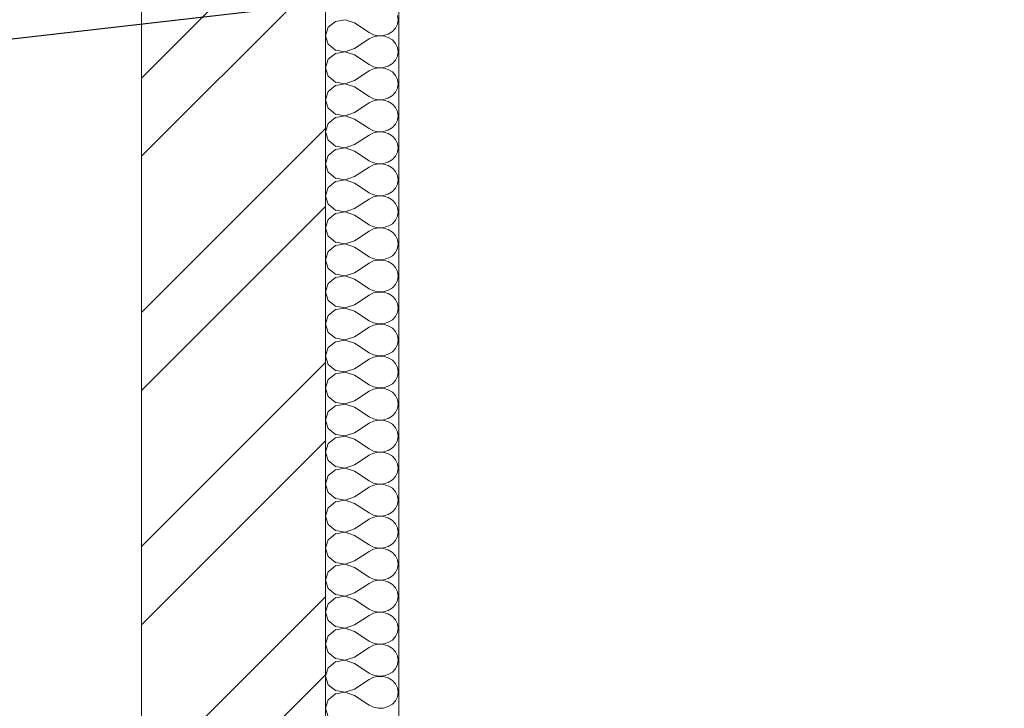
# Model space of a CAD drawing. Header units: millimetres. Extents: x -7244646 to -5701154, y 5723682 to 6071635.
# Tile 287 of 656: x -6356204 to -6354866, y 5742892 to 5743828. Entities that reach past the tile are written whole.
import ezdxf

# ---------------------------------------------------------------- set-up
doc = ezdxf.new("R2010")
doc.units = ezdxf.units.MM
doc.header["$MEASUREMENT"] = 0
doc.set_wipeout_variables(frame=1)
doc.linetypes.add('Wipeout_Contour', pattern=[1000, 0, -1000])
for name, color, linetype, lineweight in [('0_Ном._пера__1', 7, 'Continuous', 0), ('0_Ном._пера__120', 7, 'Continuous', 0), ('0_Ном._пера__141', 7, 'Continuous', 5)]:
    doc.layers.add(name, color=color, linetype=linetype, lineweight=lineweight)
doc.layers.add('Перекрытие', color=7, linetype='Continuous')
doc.dimstyles.new('СГЕНЕРИР_СТИЛЬ__11', dxfattribs={"dimtxt": 0.18, "dimasz": 152, "dimexe": 0.18, "dimexo": 0.0625, "dimgap": 0, "dimtad": 0, "dimtih": 1, "dimtoh": 1, "dimdec": 4, "dimzin": 0, "dimdsep": 46, "dimcen": 0.09, "dimadec": 0, "dimazin": 0, "dimtfac": 1, "dimtdec": 4, "dimtmove": 0, "dimatfit": 3, "dimldrblk": 'ARROWHEAD_14', "dimfxl": 1, "dimtolj": 1, "dimtzin": 0, "dimarcsym": 0})

# ---------------------------------------------------------------- blocks, each defined once
blk = doc.blocks.new('ARROWHEAD_14')
at = {"color": 0, "linetype": 'Continuous', "lineweight": 0}
blk.add_line((0, 0), (-1, 0), dxfattribs=at)
at = {"color": 0, "linetype": 'Continuous', "lineweight": 0, "flags": 128}
blk.add_lwpolyline([(-0.9093, 0.525), (0, 0), (-0.9093, -0.525)], dxfattribs=at)
blk = doc.blocks.new('*X555', base_point=(-7387333.1, 5739809.2))
at = {"layer": '0_Ном._пера__1', "color": 7, "linetype": 'Continuous', "lineweight": 0}
for p, q in [((-6355775, 5743825.4), (-6355785, 5743817.4)), ((-6355761.7, 5743827.6), (-6355775, 5743825.4)), ((-6355749.1, 5743823.3), (-6355761.7, 5743827.6)), ((-6355749.1, 5743823.3), (-6355729.3, 5743810.3)), ((-6355689.6, 5743827.7), (-6355690.6, 5743833.6)), ((-6355690.6, 5743821.8), (-6355689.6, 5743827.7)), ((-6355785, 5743817.4), (-6355788.7, 5743805.9)), ((-6355729.3, 5743810.3), (-6355723.3, 5743807.4)), ((-6355703.3, 5743808.2), (-6355697.7, 5743811.6)), ((-6355697.7, 5743811.6), (-6355693.3, 5743816.3)), ((-6355693.3, 5743816.3), (-6355690.6, 5743821.8)), ((-6355788.7, 5743805.9), (-6355785, 5743794.5)), ((-6355749.1, 5743788.5), (-6355729.3, 5743801.6)), ((-6355723.3, 5743804.5), (-6355729.3, 5743801.6)), ((-6355723.3, 5743807.4), (-6355716.6, 5743806)), ((-6355716.6, 5743805.9), (-6355723.3, 5743804.5)), ((-6355716.6, 5743806), (-6355709.8, 5743806.3)), ((-6355709.8, 5743805.6), (-6355716.6, 5743805.9)), ((-6355709.8, 5743806.3), (-6355703.3, 5743808.2)), ((-6355703.3, 5743803.6), (-6355709.8, 5743805.6)), ((-6355697.7, 5743800.2), (-6355703.3, 5743803.6)), ((-6355693.3, 5743795.6), (-6355697.7, 5743800.2)), ((-6355690.6, 5743790.1), (-6355693.3, 5743795.6)), ((-6355785, 5743794.5), (-6355775, 5743786.5)), ((-6355775, 5743781.9), (-6355785, 5743773.9)), ((-6355775, 5743786.5), (-6355761.7, 5743784.3)), ((-6355761.7, 5743784.1), (-6355775, 5743781.9)), ((-6355761.7, 5743784.3), (-6355749.1, 5743788.5)), ((-6355749.1, 5743779.8), (-6355761.7, 5743784.1)), ((-6355689.6, 5743784.2), (-6355690.6, 5743790.1)), ((-6355690.6, 5743778.2), (-6355689.6, 5743784.2)), ((-6355785, 5743773.9), (-6355788.7, 5743762.4)), ((-6355749.1, 5743779.8), (-6355729.3, 5743766.8)), ((-6355697.7, 5743768.1), (-6355693.3, 5743772.7)), ((-6355693.3, 5743772.7), (-6355690.6, 5743778.2)), ((-6355788.7, 5743762.4), (-6355785, 5743751)), ((-6355749.1, 5743745), (-6355729.3, 5743758.1)), ((-6355729.3, 5743766.8), (-6355723.3, 5743763.9)), ((-6355723.3, 5743761), (-6355729.3, 5743758.1)), ((-6355723.3, 5743763.9), (-6355716.6, 5743762.5)), ((-6355716.6, 5743762.3), (-6355723.3, 5743761)), ((-6355716.6, 5743762.5), (-6355709.8, 5743762.8)), ((-6355709.8, 5743762), (-6355716.6, 5743762.3)), ((-6355709.8, 5743762.8), (-6355703.3, 5743764.7)), ((-6355703.3, 5743760.1), (-6355709.8, 5743762)), ((-6355703.3, 5743764.7), (-6355697.7, 5743768.1)), ((-6355697.7, 5743756.7), (-6355703.3, 5743760.1)), ((-6355693.3, 5743752.1), (-6355697.7, 5743756.7)), ((-6355785, 5743751), (-6355775, 5743743)), ((-6355775, 5743743), (-6355761.7, 5743740.8)), ((-6355761.7, 5743740.8), (-6355749.1, 5743745)), ((-6355690.6, 5743746.6), (-6355693.3, 5743752.1)), ((-6355689.6, 5743740.7), (-6355690.6, 5743746.6)), ((-6355785, 5743730.3), (-6355788.7, 5743718.9)), ((-6355775, 5743738.4), (-6355785, 5743730.3)), ((-6355761.7, 5743740.6), (-6355775, 5743738.4)), ((-6355749.1, 5743736.3), (-6355761.7, 5743740.6)), ((-6355749.1, 5743736.3), (-6355729.3, 5743723.3)), ((-6355697.7, 5743724.6), (-6355693.3, 5743729.2)), ((-6355693.3, 5743729.2), (-6355690.6, 5743734.7)), ((-6355690.6, 5743734.7), (-6355689.6, 5743740.7)), ((-6355788.7, 5743718.9), (-6355785, 5743707.5)), ((-6355729.3, 5743723.3), (-6355723.3, 5743720.4)), ((-6355723.3, 5743717.5), (-6355729.3, 5743714.6)), ((-6355723.3, 5743720.4), (-6355716.6, 5743719)), ((-6355716.6, 5743718.8), (-6355723.3, 5743717.5)), ((-6355716.6, 5743719), (-6355709.8, 5743719.3)), ((-6355709.8, 5743718.5), (-6355716.6, 5743718.8)), ((-6355709.8, 5743719.3), (-6355703.3, 5743721.2)), ((-6355703.3, 5743716.6), (-6355709.8, 5743718.5)), ((-6355703.3, 5743721.2), (-6355697.7, 5743724.6)), ((-6355697.7, 5743713.2), (-6355703.3, 5743716.6)), ((-6355785, 5743707.5), (-6355775, 5743699.4)), ((-6355749.1, 5743701.5), (-6355729.3, 5743714.6)), ((-6355693.3, 5743708.6), (-6355697.7, 5743713.2)), ((-6355690.6, 5743703.1), (-6355693.3, 5743708.6)), ((-6355689.6, 5743697.1), (-6355690.6, 5743703.1)), ((-6355775, 5743694.9), (-6355785, 5743686.8)), ((-6355775, 5743699.4), (-6355761.7, 5743697.2)), ((-6355761.7, 5743697.1), (-6355775, 5743694.9)), ((-6355761.7, 5743697.2), (-6355749.1, 5743701.5)), ((-6355749.1, 5743692.8), (-6355761.7, 5743697.1)), ((-6355749.1, 5743692.8), (-6355729.3, 5743679.7)), ((-6355693.3, 5743685.7), (-6355690.6, 5743691.2)), ((-6355690.6, 5743691.2), (-6355689.6, 5743697.1)), ((-6355785, 5743686.8), (-6355788.7, 5743675.4)), ((-6355788.7, 5743675.4), (-6355785, 5743664)), ((-6355729.3, 5743679.7), (-6355723.3, 5743676.8)), ((-6355723.3, 5743676.8), (-6355716.6, 5743675.5)), ((-6355716.6, 5743675.3), (-6355723.3, 5743673.9)), ((-6355716.6, 5743675.5), (-6355709.8, 5743675.8)), ((-6355709.8, 5743675), (-6355716.6, 5743675.3)), ((-6355709.8, 5743675.8), (-6355703.3, 5743677.7)), ((-6355703.3, 5743673.1), (-6355709.8, 5743675)), ((-6355703.3, 5743677.7), (-6355697.7, 5743681.1)), ((-6355697.7, 5743681.1), (-6355693.3, 5743685.7)), ((-6355785, 5743664), (-6355775, 5743655.9)), ((-6355749.1, 5743658), (-6355729.3, 5743671)), ((-6355723.3, 5743673.9), (-6355729.3, 5743671)), ((-6355697.7, 5743669.7), (-6355703.3, 5743673.1)), ((-6355693.3, 5743665.1), (-6355697.7, 5743669.7)), ((-6355690.6, 5743659.6), (-6355693.3, 5743665.1)), ((-6355775, 5743651.3), (-6355785, 5743643.3)), ((-6355775, 5743655.9), (-6355761.7, 5743653.7)), ((-6355761.7, 5743653.5), (-6355775, 5743651.3)), ((-6355761.7, 5743653.7), (-6355749.1, 5743658)), ((-6355749.1, 5743649.3), (-6355761.7, 5743653.5)), ((-6355749.1, 5743649.3), (-6355729.3, 5743636.2)), ((-6355689.6, 5743653.6), (-6355690.6, 5743659.6)), ((-6355690.6, 5743647.7), (-6355689.6, 5743653.6)), ((-6355785, 5743643.3), (-6355788.7, 5743631.9)), ((-6355729.3, 5743636.2), (-6355723.3, 5743633.3)), ((-6355703.3, 5743634.2), (-6355697.7, 5743637.6)), ((-6355697.7, 5743637.6), (-6355693.3, 5743642.2)), ((-6355693.3, 5743642.2), (-6355690.6, 5743647.7)), ((-6355788.7, 5743631.9), (-6355785, 5743620.4)), ((-6355749.1, 5743614.5), (-6355729.3, 5743627.5)), ((-6355723.3, 5743630.4), (-6355729.3, 5743627.5)), ((-6355723.3, 5743633.3), (-6355716.6, 5743632)), ((-6355716.6, 5743631.8), (-6355723.3, 5743630.4)), ((-6355716.6, 5743632), (-6355709.8, 5743632.3)), ((-6355709.8, 5743631.5), (-6355716.6, 5743631.8)), ((-6355709.8, 5743632.3), (-6355703.3, 5743634.2)), ((-6355703.3, 5743629.6), (-6355709.8, 5743631.5)), ((-6355697.7, 5743626.2), (-6355703.3, 5743629.6)), ((-6355693.3, 5743621.6), (-6355697.7, 5743626.2)), ((-6355690.6, 5743616.1), (-6355693.3, 5743621.6)), ((-6355785, 5743620.4), (-6355775, 5743612.4)), ((-6355775, 5743612.4), (-6355761.7, 5743610.2)), ((-6355761.7, 5743610), (-6355775, 5743607.8)), ((-6355761.7, 5743610.2), (-6355749.1, 5743614.5)), ((-6355749.1, 5743605.8), (-6355761.7, 5743610)), ((-6355689.6, 5743610.1), (-6355690.6, 5743616.1)), ((-6355690.6, 5743604.2), (-6355689.6, 5743610.1)), ((-6355785, 5743599.8), (-6355788.7, 5743588.4)), ((-6355775, 5743607.8), (-6355785, 5743599.8)), ((-6355749.1, 5743605.8), (-6355729.3, 5743592.7)), ((-6355697.7, 5743594.1), (-6355693.3, 5743598.7)), ((-6355693.3, 5743598.7), (-6355690.6, 5743604.2)), ((-6355788.7, 5743588.4), (-6355785, 5743576.9)), ((-6355749.1, 5743571), (-6355729.3, 5743584)), ((-6355729.3, 5743592.7), (-6355723.3, 5743589.8)), ((-6355723.3, 5743586.9), (-6355729.3, 5743584)), ((-6355723.3, 5743589.8), (-6355716.6, 5743588.4)), ((-6355716.6, 5743588.3), (-6355723.3, 5743586.9)), ((-6355716.6, 5743588.4), (-6355709.8, 5743588.7)), ((-6355709.8, 5743588), (-6355716.6, 5743588.3)), ((-6355709.8, 5743588.7), (-6355703.3, 5743590.7)), ((-6355703.3, 5743586.1), (-6355709.8, 5743588)), ((-6355703.3, 5743590.7), (-6355697.7, 5743594.1)), ((-6355697.7, 5743582.7), (-6355703.3, 5743586.1)), ((-6355693.3, 5743578), (-6355697.7, 5743582.7)), ((-6355785, 5743576.9), (-6355775, 5743568.9)), ((-6355775, 5743568.9), (-6355761.7, 5743566.7)), ((-6355761.7, 5743566.7), (-6355749.1, 5743571)), ((-6355690.6, 5743572.5), (-6355693.3, 5743578)), ((-6355689.6, 5743566.6), (-6355690.6, 5743572.5)), ((-6355785, 5743556.3), (-6355788.7, 5743544.8)), ((-6355775, 5743564.3), (-6355785, 5743556.3)), ((-6355761.7, 5743566.5), (-6355775, 5743564.3)), ((-6355749.1, 5743562.3), (-6355761.7, 5743566.5)), ((-6355749.1, 5743562.3), (-6355729.3, 5743549.2)), ((-6355697.7, 5743550.5), (-6355693.3, 5743555.2)), ((-6355693.3, 5743555.2), (-6355690.6, 5743560.7)), ((-6355690.6, 5743560.7), (-6355689.6, 5743566.6)), ((-6355788.7, 5743544.8), (-6355785, 5743533.4)), ((-6355729.3, 5743549.2), (-6355723.3, 5743546.3)), ((-6355723.3, 5743543.4), (-6355729.3, 5743540.5)), ((-6355723.3, 5743546.3), (-6355716.6, 5743544.9)), ((-6355716.6, 5743544.8), (-6355723.3, 5743543.4)), ((-6355716.6, 5743544.9), (-6355709.8, 5743545.2)), ((-6355709.8, 5743544.5), (-6355716.6, 5743544.8)), ((-6355709.8, 5743545.2), (-6355703.3, 5743547.1)), ((-6355703.3, 5743542.5), (-6355709.8, 5743544.5)), ((-6355703.3, 5743547.1), (-6355697.7, 5743550.5)), ((-6355697.7, 5743539.1), (-6355703.3, 5743542.5)), ((-6355785, 5743533.4), (-6355775, 5743525.4)), ((-6355749.1, 5743527.4), (-6355729.3, 5743540.5)), ((-6355693.3, 5743534.5), (-6355697.7, 5743539.1)), ((-6355690.6, 5743529), (-6355693.3, 5743534.5)), ((-6355689.6, 5743523.1), (-6355690.6, 5743529)), ((-6355775, 5743520.8), (-6355785, 5743512.8)), ((-6355775, 5743525.4), (-6355761.7, 5743523.2)), ((-6355761.7, 5743523), (-6355775, 5743520.8)), ((-6355761.7, 5743523.2), (-6355749.1, 5743527.4)), ((-6355749.1, 5743518.7), (-6355761.7, 5743523)), ((-6355749.1, 5743518.7), (-6355729.3, 5743505.7)), ((-6355693.3, 5743511.6), (-6355690.6, 5743517.1)), ((-6355690.6, 5743517.1), (-6355689.6, 5743523.1)), ((-6355785, 5743512.8), (-6355788.7, 5743501.3)), ((-6355788.7, 5743501.3), (-6355785, 5743489.9)), ((-6355729.3, 5743505.7), (-6355723.3, 5743502.8)), ((-6355723.3, 5743502.8), (-6355716.6, 5743501.4)), ((-6355716.6, 5743501.2), (-6355723.3, 5743499.9)), ((-6355716.6, 5743501.4), (-6355709.8, 5743501.7)), ((-6355709.8, 5743501), (-6355716.6, 5743501.2)), ((-6355709.8, 5743501.7), (-6355703.3, 5743503.6)), ((-6355703.3, 5743503.6), (-6355697.7, 5743507)), ((-6355697.7, 5743507), (-6355693.3, 5743511.6)), ((-6355785, 5743489.9), (-6355775, 5743481.9)), ((-6355749.1, 5743483.9), (-6355729.3, 5743497)), ((-6355723.3, 5743499.9), (-6355729.3, 5743497)), ((-6355703.3, 5743499), (-6355709.8, 5743501)), ((-6355697.7, 5743495.6), (-6355703.3, 5743499)), ((-6355693.3, 5743491), (-6355697.7, 5743495.6)), ((-6355690.6, 5743485.5), (-6355693.3, 5743491)), ((-6355775, 5743477.3), (-6355785, 5743469.3)), ((-6355775, 5743481.9), (-6355761.7, 5743479.7)), ((-6355761.7, 5743479.5), (-6355775, 5743477.3)), ((-6355761.7, 5743479.7), (-6355749.1, 5743483.9)), ((-6355749.1, 5743475.2), (-6355761.7, 5743479.5)), ((-6355749.1, 5743475.2), (-6355729.3, 5743462.2)), ((-6355689.6, 5743479.6), (-6355690.6, 5743485.5)), ((-6355690.6, 5743473.6), (-6355689.6, 5743479.6)), ((-6355785, 5743469.3), (-6355788.7, 5743457.8)), ((-6355729.3, 5743462.2), (-6355723.3, 5743459.3)), ((-6355703.3, 5743460.1), (-6355697.7, 5743463.5)), ((-6355697.7, 5743463.5), (-6355693.3, 5743468.1)), ((-6355693.3, 5743468.1), (-6355690.6, 5743473.6)), ((-6355788.7, 5743457.8), (-6355785, 5743446.4)), ((-6355749.1, 5743440.4), (-6355729.3, 5743453.5)), ((-6355723.3, 5743456.4), (-6355729.3, 5743453.5)), ((-6355723.3, 5743459.3), (-6355716.6, 5743457.9)), ((-6355716.6, 5743457.7), (-6355723.3, 5743456.4)), ((-6355716.6, 5743457.9), (-6355709.8, 5743458.2)), ((-6355709.8, 5743457.4), (-6355716.6, 5743457.7)), ((-6355709.8, 5743458.2), (-6355703.3, 5743460.1)), ((-6355703.3, 5743455.5), (-6355709.8, 5743457.4)), ((-6355697.7, 5743452.1), (-6355703.3, 5743455.5)), ((-6355693.3, 5743447.5), (-6355697.7, 5743452.1)), ((-6355690.6, 5743442), (-6355693.3, 5743447.5)), ((-6355785, 5743446.4), (-6355775, 5743438.4)), ((-6355775, 5743438.4), (-6355761.7, 5743436.1)), ((-6355761.7, 5743436), (-6355775, 5743433.8)), ((-6355761.7, 5743436.1), (-6355749.1, 5743440.4)), ((-6355749.1, 5743431.7), (-6355761.7, 5743436)), ((-6355689.6, 5743436.1), (-6355690.6, 5743442)), ((-6355690.6, 5743430.1), (-6355689.6, 5743436.1)), ((-6355785, 5743425.7), (-6355788.7, 5743414.3)), ((-6355775, 5743433.8), (-6355785, 5743425.7)), ((-6355749.1, 5743431.7), (-6355729.3, 5743418.6)), ((-6355697.7, 5743420), (-6355693.3, 5743424.6)), ((-6355693.3, 5743424.6), (-6355690.6, 5743430.1)), ((-6355788.7, 5743414.3), (-6355785, 5743402.9)), ((-6355749.1, 5743396.9), (-6355729.3, 5743409.9)), ((-6355729.3, 5743418.6), (-6355723.3, 5743415.7)), ((-6355723.3, 5743412.9), (-6355729.3, 5743409.9)), ((-6355723.3, 5743415.7), (-6355716.6, 5743414.4)), ((-6355716.6, 5743414.2), (-6355723.3, 5743412.9)), ((-6355716.6, 5743414.4), (-6355709.8, 5743414.7)), ((-6355709.8, 5743413.9), (-6355716.6, 5743414.2)), ((-6355709.8, 5743414.7), (-6355703.3, 5743416.6)), ((-6355703.3, 5743412), (-6355709.8, 5743413.9)), ((-6355703.3, 5743416.6), (-6355697.7, 5743420)), ((-6355697.7, 5743408.6), (-6355703.3, 5743412)), ((-6355693.3, 5743404), (-6355697.7, 5743408.6)), ((-6355785, 5743402.9), (-6355775, 5743394.8)), ((-6355775, 5743394.8), (-6355761.7, 5743392.6)), ((-6355761.7, 5743392.6), (-6355749.1, 5743396.9)), ((-6355690.6, 5743398.5), (-6355693.3, 5743404)), ((-6355689.6, 5743392.5), (-6355690.6, 5743398.5)), ((-6355785, 5743382.2), (-6355788.7, 5743370.8)), ((-6355775, 5743390.2), (-6355785, 5743382.2)), ((-6355761.7, 5743392.5), (-6355775, 5743390.2)), ((-6355749.1, 5743388.2), (-6355761.7, 5743392.5)), ((-6355749.1, 5743388.2), (-6355729.3, 5743375.1)), ((-6355697.7, 5743376.5), (-6355693.3, 5743381.1)), ((-6355693.3, 5743381.1), (-6355690.6, 5743386.6)), ((-6355690.6, 5743386.6), (-6355689.6, 5743392.5)), ((-6355788.7, 5743370.8), (-6355785, 5743359.3)), ((-6355729.3, 5743375.1), (-6355723.3, 5743372.2)), ((-6355723.3, 5743369.3), (-6355729.3, 5743366.4)), ((-6355723.3, 5743372.2), (-6355716.6, 5743370.9)), ((-6355716.6, 5743370.7), (-6355723.3, 5743369.3)), ((-6355716.6, 5743370.9), (-6355709.8, 5743371.2)), ((-6355709.8, 5743370.4), (-6355716.6, 5743370.7)), ((-6355709.8, 5743371.2), (-6355703.3, 5743373.1)), ((-6355703.3, 5743368.5), (-6355709.8, 5743370.4)), ((-6355703.3, 5743373.1), (-6355697.7, 5743376.5)), ((-6355697.7, 5743365.1), (-6355703.3, 5743368.5)), ((-6355785, 5743359.3), (-6355775, 5743351.3)), ((-6355749.1, 5743353.4), (-6355729.3, 5743366.4)), ((-6355693.3, 5743360.5), (-6355697.7, 5743365.1)), ((-6355690.6, 5743355), (-6355693.3, 5743360.5)), ((-6355689.6, 5743349), (-6355690.6, 5743355)), ((-6355775, 5743346.7), (-6355785, 5743338.7)), ((-6355775, 5743351.3), (-6355761.7, 5743349.1)), ((-6355761.7, 5743348.9), (-6355775, 5743346.7)), ((-6355761.7, 5743349.1), (-6355749.1, 5743353.4)), ((-6355749.1, 5743344.7), (-6355761.7, 5743348.9)), ((-6355749.1, 5743344.7), (-6355729.3, 5743331.6)), ((-6355693.3, 5743337.6), (-6355690.6, 5743343.1)), ((-6355690.6, 5743343.1), (-6355689.6, 5743349)), ((-6355785, 5743338.7), (-6355788.7, 5743327.3)), ((-6355788.7, 5743327.3), (-6355785, 5743315.8)), ((-6355729.3, 5743331.6), (-6355723.3, 5743328.7)), ((-6355723.3, 5743328.7), (-6355716.6, 5743327.4)), ((-6355716.6, 5743327.2), (-6355723.3, 5743325.8)), ((-6355716.6, 5743327.4), (-6355709.8, 5743327.6)), ((-6355709.8, 5743326.9), (-6355716.6, 5743327.2)), ((-6355709.8, 5743327.6), (-6355703.3, 5743329.6)), ((-6355703.3, 5743329.6), (-6355697.7, 5743333)), ((-6355697.7, 5743333), (-6355693.3, 5743337.6)), ((-6355785, 5743315.8), (-6355775, 5743307.8)), ((-6355749.1, 5743309.9), (-6355729.3, 5743322.9)), ((-6355723.3, 5743325.8), (-6355729.3, 5743322.9)), ((-6355703.3, 5743325), (-6355709.8, 5743326.9)), ((-6355697.7, 5743321.6), (-6355703.3, 5743325)), ((-6355693.3, 5743316.9), (-6355697.7, 5743321.6)), ((-6355690.6, 5743311.5), (-6355693.3, 5743316.9)), ((-6355775, 5743303.2), (-6355785, 5743295.2)), ((-6355775, 5743307.8), (-6355761.7, 5743305.6)), ((-6355761.7, 5743305.4), (-6355775, 5743303.2)), ((-6355761.7, 5743305.6), (-6355749.1, 5743309.9)), ((-6355749.1, 5743301.2), (-6355761.7, 5743305.4)), ((-6355749.1, 5743301.2), (-6355729.3, 5743288.1)), ((-6355689.6, 5743305.5), (-6355690.6, 5743311.5)), ((-6355690.6, 5743299.6), (-6355689.6, 5743305.5)), ((-6355785, 5743295.2), (-6355788.7, 5743283.8)), ((-6355729.3, 5743288.1), (-6355723.3, 5743285.2)), ((-6355703.3, 5743286), (-6355697.7, 5743289.4)), ((-6355697.7, 5743289.4), (-6355693.3, 5743294.1)), ((-6355693.3, 5743294.1), (-6355690.6, 5743299.6)), ((-6355788.7, 5743283.8), (-6355785, 5743272.3)), ((-6355749.1, 5743266.3), (-6355729.3, 5743279.4)), ((-6355723.3, 5743282.3), (-6355729.3, 5743279.4)), ((-6355723.3, 5743285.2), (-6355716.6, 5743283.8)), ((-6355716.6, 5743283.7), (-6355723.3, 5743282.3)), ((-6355716.6, 5743283.8), (-6355709.8, 5743284.1)), ((-6355709.8, 5743283.4), (-6355716.6, 5743283.7)), ((-6355709.8, 5743284.1), (-6355703.3, 5743286)), ((-6355703.3, 5743281.5), (-6355709.8, 5743283.4)), ((-6355697.7, 5743278.1), (-6355703.3, 5743281.5)), ((-6355693.3, 5743273.4), (-6355697.7, 5743278.1)), ((-6355785, 5743272.3), (-6355775, 5743264.3)), ((-6355775, 5743264.3), (-6355761.7, 5743262.1)), ((-6355761.7, 5743261.9), (-6355775, 5743259.7)), ((-6355761.7, 5743262.1), (-6355749.1, 5743266.3)), ((-6355749.1, 5743257.6), (-6355761.7, 5743261.9)), ((-6355690.6, 5743267.9), (-6355693.3, 5743273.4)), ((-6355689.6, 5743262), (-6355690.6, 5743267.9)), ((-6355690.6, 5743256), (-6355689.6, 5743262)), ((-6355785, 5743251.7), (-6355788.7, 5743240.2)), ((-6355775, 5743259.7), (-6355785, 5743251.7)), ((-6355749.1, 5743257.6), (-6355729.3, 5743244.6)), ((-6355697.7, 5743245.9), (-6355693.3, 5743250.6)), ((-6355693.3, 5743250.6), (-6355690.6, 5743256)), ((-6355788.7, 5743240.2), (-6355785, 5743228.8)), ((-6355749.1, 5743222.8), (-6355729.3, 5743235.9)), ((-6355729.3, 5743244.6), (-6355723.3, 5743241.7)), ((-6355723.3, 5743238.8), (-6355729.3, 5743235.9)), ((-6355723.3, 5743241.7), (-6355716.6, 5743240.3)), ((-6355716.6, 5743240.1), (-6355723.3, 5743238.8)), ((-6355716.6, 5743240.3), (-6355709.8, 5743240.6)), ((-6355709.8, 5743239.9), (-6355716.6, 5743240.1)), ((-6355709.8, 5743240.6), (-6355703.3, 5743242.5)), ((-6355703.3, 5743237.9), (-6355709.8, 5743239.9)), ((-6355703.3, 5743242.5), (-6355697.7, 5743245.9)), ((-6355697.7, 5743234.5), (-6355703.3, 5743237.9)), ((-6355693.3, 5743229.9), (-6355697.7, 5743234.5)), ((-6355785, 5743228.8), (-6355775, 5743220.8)), ((-6355775, 5743220.8), (-6355761.7, 5743218.6)), ((-6355761.7, 5743218.6), (-6355749.1, 5743222.8)), ((-6355690.6, 5743224.4), (-6355693.3, 5743229.9)), ((-6355689.6, 5743218.5), (-6355690.6, 5743224.4)), ((-6355785, 5743208.2), (-6355788.7, 5743196.7)), ((-6355775, 5743216.2), (-6355785, 5743208.2)), ((-6355761.7, 5743218.4), (-6355775, 5743216.2)), ((-6355749.1, 5743214.1), (-6355761.7, 5743218.4)), ((-6355749.1, 5743214.1), (-6355729.3, 5743201.1)), ((-6355697.7, 5743202.4), (-6355693.3, 5743207)), ((-6355693.3, 5743207), (-6355690.6, 5743212.5)), ((-6355690.6, 5743212.5), (-6355689.6, 5743218.5)), ((-6355788.7, 5743196.7), (-6355785, 5743185.3)), ((-6355729.3, 5743201.1), (-6355723.3, 5743198.2)), ((-6355723.3, 5743195.3), (-6355729.3, 5743192.4)), ((-6355723.3, 5743198.2), (-6355716.6, 5743196.8)), ((-6355716.6, 5743196.6), (-6355723.3, 5743195.3)), ((-6355716.6, 5743196.8), (-6355709.8, 5743197.1)), ((-6355709.8, 5743196.3), (-6355716.6, 5743196.6)), ((-6355709.8, 5743197.1), (-6355703.3, 5743199)), ((-6355703.3, 5743194.4), (-6355709.8, 5743196.3)), ((-6355703.3, 5743199), (-6355697.7, 5743202.4)), ((-6355697.7, 5743191), (-6355703.3, 5743194.4)), ((-6355785, 5743185.3), (-6355775, 5743177.3)), ((-6355749.1, 5743179.3), (-6355729.3, 5743192.4)), ((-6355693.3, 5743186.4), (-6355697.7, 5743191)), ((-6355690.6, 5743180.9), (-6355693.3, 5743186.4)), ((-6355689.6, 5743175), (-6355690.6, 5743180.9)), ((-6355775, 5743172.7), (-6355785, 5743164.6)), ((-6355775, 5743177.3), (-6355761.7, 5743175)), ((-6355761.7, 5743174.9), (-6355775, 5743172.7)), ((-6355761.7, 5743175), (-6355749.1, 5743179.3)), ((-6355749.1, 5743170.6), (-6355761.7, 5743174.9)), ((-6355749.1, 5743170.6), (-6355729.3, 5743157.6)), ((-6355693.3, 5743163.5), (-6355690.6, 5743169)), ((-6355690.6, 5743169), (-6355689.6, 5743175)), ((-6355785, 5743164.6), (-6355788.7, 5743153.2)), ((-6355729.3, 5743157.6), (-6355723.3, 5743154.7)), ((-6355723.3, 5743154.7), (-6355716.6, 5743153.3)), ((-6355716.6, 5743153.3), (-6355709.8, 5743153.6)), ((-6355709.8, 5743153.6), (-6355703.3, 5743155.5)), ((-6355703.3, 5743155.5), (-6355697.7, 5743158.9)), ((-6355697.7, 5743158.9), (-6355693.3, 5743163.5)), ((-6355788.7, 5743153.2), (-6355785, 5743141.8)), ((-6355785, 5743141.8), (-6355775, 5743133.7)), ((-6355749.1, 5743135.8), (-6355729.3, 5743148.9)), ((-6355723.3, 5743151.8), (-6355729.3, 5743148.9)), ((-6355716.6, 5743153.1), (-6355723.3, 5743151.8)), ((-6355709.8, 5743152.8), (-6355716.6, 5743153.1)), ((-6355703.3, 5743150.9), (-6355709.8, 5743152.8)), ((-6355697.7, 5743147.5), (-6355703.3, 5743150.9)), ((-6355693.3, 5743142.9), (-6355697.7, 5743147.5)), ((-6355690.6, 5743137.4), (-6355693.3, 5743142.9)), ((-6355775, 5743129.1), (-6355785, 5743121.1)), ((-6355775, 5743133.7), (-6355761.7, 5743131.5)), ((-6355761.7, 5743131.4), (-6355775, 5743129.1)), ((-6355761.7, 5743131.5), (-6355749.1, 5743135.8)), ((-6355749.1, 5743127.1), (-6355761.7, 5743131.4)), ((-6355749.1, 5743127.1), (-6355729.3, 5743114)), ((-6355689.6, 5743131.4), (-6355690.6, 5743137.4)), ((-6355690.6, 5743125.5), (-6355689.6, 5743131.4)), ((-6355785, 5743121.1), (-6355788.7, 5743109.7)), ((-6355729.3, 5743114), (-6355723.3, 5743111.1)), ((-6355703.3, 5743112), (-6355697.7, 5743115.4)), ((-6355697.7, 5743115.4), (-6355693.3, 5743120)), ((-6355693.3, 5743120), (-6355690.6, 5743125.5)), ((-6355788.7, 5743109.7), (-6355785, 5743098.2)), ((-6355749.1, 5743092.3), (-6355729.3, 5743105.3)), ((-6355723.3, 5743108.2), (-6355729.3, 5743105.3)), ((-6355723.3, 5743111.1), (-6355716.6, 5743109.8)), ((-6355716.6, 5743109.6), (-6355723.3, 5743108.2)), ((-6355716.6, 5743109.8), (-6355709.8, 5743110.1)), ((-6355709.8, 5743109.3), (-6355716.6, 5743109.6)), ((-6355709.8, 5743110.1), (-6355703.3, 5743112)), ((-6355703.3, 5743107.4), (-6355709.8, 5743109.3)), ((-6355697.7, 5743104), (-6355703.3, 5743107.4)), ((-6355693.3, 5743099.4), (-6355697.7, 5743104)), ((-6355785, 5743098.2), (-6355775, 5743090.2)), ((-6355775, 5743090.2), (-6355761.7, 5743088)), ((-6355761.7, 5743087.8), (-6355775, 5743085.6)), ((-6355761.7, 5743088), (-6355749.1, 5743092.3)), ((-6355749.1, 5743083.6), (-6355761.7, 5743087.8)), ((-6355690.6, 5743093.9), (-6355693.3, 5743099.4)), ((-6355689.6, 5743087.9), (-6355690.6, 5743093.9)), ((-6355690.6, 5743082), (-6355689.6, 5743087.9)), ((-6355785, 5743077.6), (-6355788.7, 5743066.2)), ((-6355775, 5743085.6), (-6355785, 5743077.6)), ((-6355749.1, 5743083.6), (-6355729.3, 5743070.5)), ((-6355697.7, 5743071.9), (-6355693.3, 5743076.5)), ((-6355693.3, 5743076.5), (-6355690.6, 5743082)), ((-6355788.7, 5743066.2), (-6355785, 5743054.7)), ((-6355749.1, 5743048.8), (-6355729.3, 5743061.8)), ((-6355729.3, 5743070.5), (-6355723.3, 5743067.6)), ((-6355723.3, 5743064.7), (-6355729.3, 5743061.8)), ((-6355723.3, 5743067.6), (-6355716.6, 5743066.3)), ((-6355716.6, 5743066.1), (-6355723.3, 5743064.7)), ((-6355716.6, 5743066.3), (-6355709.8, 5743066.6)), ((-6355709.8, 5743065.8), (-6355716.6, 5743066.1)), ((-6355709.8, 5743066.6), (-6355703.3, 5743068.5)), ((-6355703.3, 5743063.9), (-6355709.8, 5743065.8)), ((-6355703.3, 5743068.5), (-6355697.7, 5743071.9)), ((-6355697.7, 5743060.5), (-6355703.3, 5743063.9)), ((-6355693.3, 5743055.9), (-6355697.7, 5743060.5)), ((-6355785, 5743054.7), (-6355775, 5743046.7)), ((-6355775, 5743046.7), (-6355761.7, 5743044.5)), ((-6355761.7, 5743044.5), (-6355749.1, 5743048.8)), ((-6355690.6, 5743050.4), (-6355693.3, 5743055.9)), ((-6355689.6, 5743044.4), (-6355690.6, 5743050.4)), ((-6355785, 5743034.1), (-6355788.7, 5743022.7)), ((-6355775, 5743042.1), (-6355785, 5743034.1)), ((-6355761.7, 5743044.3), (-6355775, 5743042.1)), ((-6355749.1, 5743040.1), (-6355761.7, 5743044.3)), ((-6355749.1, 5743040.1), (-6355729.3, 5743027)), ((-6355697.7, 5743028.4), (-6355693.3, 5743033)), ((-6355693.3, 5743033), (-6355690.6, 5743038.5)), ((-6355690.6, 5743038.5), (-6355689.6, 5743044.4)), ((-6355788.7, 5743022.7), (-6355785, 5743011.2)), ((-6355729.3, 5743027), (-6355723.3, 5743024.1)), ((-6355723.3, 5743021.2), (-6355729.3, 5743018.3)), ((-6355723.3, 5743024.1), (-6355716.6, 5743022.7)), ((-6355716.6, 5743022.6), (-6355723.3, 5743021.2)), ((-6355716.6, 5743022.7), (-6355709.8, 5743023)), ((-6355709.8, 5743022.3), (-6355716.6, 5743022.6)), ((-6355709.8, 5743023), (-6355703.3, 5743025)), ((-6355703.3, 5743020.4), (-6355709.8, 5743022.3)), ((-6355703.3, 5743025), (-6355697.7, 5743028.4)), ((-6355697.7, 5743017), (-6355703.3, 5743020.4)), ((-6355785, 5743011.2), (-6355775, 5743003.2)), ((-6355749.1, 5743005.3), (-6355729.3, 5743018.3)), ((-6355693.3, 5743012.3), (-6355697.7, 5743017)), ((-6355690.6, 5743006.8), (-6355693.3, 5743012.3)), ((-6355689.6, 5743000.9), (-6355690.6, 5743006.8)), ((-6355775, 5742998.6), (-6355785, 5742990.6)), ((-6355775, 5743003.2), (-6355761.7, 5743001)), ((-6355761.7, 5743000.8), (-6355775, 5742998.6)), ((-6355761.7, 5743001), (-6355749.1, 5743005.3)), ((-6355749.1, 5742996.5), (-6355761.7, 5743000.8)), ((-6355749.1, 5742996.5), (-6355729.3, 5742983.5)), ((-6355693.3, 5742989.5), (-6355690.6, 5742995)), ((-6355690.6, 5742995), (-6355689.6, 5743000.9)), ((-6355785, 5742990.6), (-6355788.7, 5742979.1)), ((-6355729.3, 5742983.5), (-6355723.3, 5742980.6)), ((-6355723.3, 5742980.6), (-6355716.6, 5742979.2)), ((-6355716.6, 5742979.2), (-6355709.8, 5742979.5)), ((-6355709.8, 5742979.5), (-6355703.3, 5742981.4)), ((-6355703.3, 5742981.4), (-6355697.7, 5742984.8)), ((-6355697.7, 5742984.8), (-6355693.3, 5742989.5)), ((-6355788.7, 5742979.1), (-6355785, 5742967.7)), ((-6355785, 5742967.7), (-6355775, 5742959.7)), ((-6355749.1, 5742961.7), (-6355729.3, 5742974.8)), ((-6355723.3, 5742977.7), (-6355729.3, 5742974.8)), ((-6355716.6, 5742979.1), (-6355723.3, 5742977.7)), ((-6355709.8, 5742978.8), (-6355716.6, 5742979.1)), ((-6355703.3, 5742976.8), (-6355709.8, 5742978.8)), ((-6355697.7, 5742973.4), (-6355703.3, 5742976.8)), ((-6355693.3, 5742968.8), (-6355697.7, 5742973.4)), ((-6355690.6, 5742963.3), (-6355693.3, 5742968.8)), ((-6355775, 5742955.1), (-6355785, 5742947.1)), ((-6355775, 5742959.7), (-6355761.7, 5742957.5)), ((-6355761.7, 5742957.3), (-6355775, 5742955.1)), ((-6355761.7, 5742957.5), (-6355749.1, 5742961.7)), ((-6355749.1, 5742953), (-6355761.7, 5742957.3)), ((-6355749.1, 5742953), (-6355729.3, 5742940)), ((-6355689.6, 5742957.4), (-6355690.6, 5742963.3)), ((-6355690.6, 5742951.4), (-6355689.6, 5742957.4)), ((-6355785, 5742947.1), (-6355788.7, 5742935.6)), ((-6355729.3, 5742940), (-6355723.3, 5742937.1)), ((-6355703.3, 5742937.9), (-6355697.7, 5742941.3)), ((-6355697.7, 5742941.3), (-6355693.3, 5742945.9)), ((-6355693.3, 5742945.9), (-6355690.6, 5742951.4)), ((-6355788.7, 5742935.6), (-6355785, 5742924.2)), ((-6355749.1, 5742918.2), (-6355729.3, 5742931.3)), ((-6355723.3, 5742934.2), (-6355729.3, 5742931.3)), ((-6355723.3, 5742937.1), (-6355716.6, 5742935.7)), ((-6355716.6, 5742935.5), (-6355723.3, 5742934.2)), ((-6355716.6, 5742935.7), (-6355709.8, 5742936)), ((-6355709.8, 5742935.2), (-6355716.6, 5742935.5)), ((-6355709.8, 5742936), (-6355703.3, 5742937.9)), ((-6355703.3, 5742933.3), (-6355709.8, 5742935.2)), ((-6355697.7, 5742929.9), (-6355703.3, 5742933.3)), ((-6355693.3, 5742925.3), (-6355697.7, 5742929.9)), ((-6355785, 5742924.2), (-6355775, 5742916.2)), ((-6355775, 5742916.2), (-6355761.7, 5742914)), ((-6355761.7, 5742913.8), (-6355775, 5742911.6)), ((-6355761.7, 5742914), (-6355749.1, 5742918.2)), ((-6355749.1, 5742909.5), (-6355761.7, 5742913.8)), ((-6355690.6, 5742919.8), (-6355693.3, 5742925.3)), ((-6355689.6, 5742913.9), (-6355690.6, 5742919.8)), ((-6355690.6, 5742907.9), (-6355689.6, 5742913.9)), ((-6355785, 5742903.5), (-6355788.7, 5742892.1)), ((-6355775, 5742911.6), (-6355785, 5742903.5)), ((-6355749.1, 5742909.5), (-6355729.3, 5742896.5)), ((-6355697.7, 5742897.8), (-6355693.3, 5742902.4)), ((-6355693.3, 5742902.4), (-6355690.6, 5742907.9)), ((-6355788.7, 5742892.1), (-6355785, 5742880.7)), ((-6355729.3, 5742896.5), (-6355723.3, 5742893.6)), ((-6355723.3, 5742893.6), (-6355716.6, 5742892.2)), ((-6355716.6, 5742892.2), (-6355709.8, 5742892.5)), ((-6355709.8, 5742892.5), (-6355703.3, 5742894.4)), ((-6355703.3, 5742894.4), (-6355697.7, 5742897.8))]:
    blk.add_line(p, q, dxfattribs=at)
blk = doc.blocks.new('Штриховка_205_3', base_point=(-7387333.1, 5739809.2))
at = {"layer": '0_Ном._пера__1', "color": 7, "linetype": 'Continuous', "lineweight": 5, "flags": 128}
blk.add_lwpolyline([(-6355688.7, 5744614.2), (-6355688.7, 5741409.2), (-6355788.7, 5741409.2), (-6355788.7, 5744614.2)], close=True, dxfattribs=at)
at = {"layer": '0_Ном._пера__1', "color": 7, "linetype": 'Continuous', "lineweight": 0}
blk.add_blockref('*X555', (-7387333.1, 5739809.2), dxfattribs=at)

msp = doc.modelspace()

# ---------------------------------------------------------------- hatches: boundary and pattern name
at = {"layer": '0_Ном._пера__1', "linetype": 'Continuous', "lineweight": 0}
h = msp.add_hatch(dxfattribs=at)
h.set_pattern_fill('КИРПИЧ_01_0003', style=0, pattern_type=2)
h.set_pattern_definition([(45, (-7387333.12, 5739809.18), (-159.099026, 159.099026), []), (45, (-7387386.15, 5739862.21), (-159.099026, 159.099026), [])])
h.paths.add_polyline_path([(-6356038.705, 5744614.18), (-6356038.705, 5741109.18), (-6355788.705, 5741109.18), (-6355788.705, 5744614.18)])

# ---------------------------------------------------------------- linework, layer by layer
at = {"layer": '0_Ном._пера__141', "color": 7, "linetype": 'Continuous', "lineweight": 5, "flags": 128}
msp.add_lwpolyline([(-6356038.705, 5744614.18), (-6356038.705, 5741109.18), (-6355788.705, 5741109.18), (-6355788.705, 5744614.18)], close=True, dxfattribs=at)

# ---------------------------------------------------------------- block references
at = {"layer": '0_Ном._пера__1', "color": 7, "linetype": 'Continuous', "lineweight": 0}
msp.add_blockref('Штриховка_205_3', (-7387333.115, 5739809.18), dxfattribs=at)

# ---------------------------------------------------------------- wipeouts: each hides what was drawn before it
at = {"color": 254, "linetype": 'Wipeout_Contour', "lineweight": 0, "ltscale": 34264631.10413189}
msp.add_wipeout([(-6355313.739, 5743509.18), (-6355313.723, 5743509.18), (-6355313.723, 5743709.18), (-6355313.739, 5743709.18)], dxfattribs=at).dxf.layer = 'Перекрытие'

# ---------------------------------------------------------------- next in the draw order: leaders
at = {"layer": '0_Ном._пера__120', "color": 7, "linetype": 'Continuous', "lineweight": 0, "annotation_type": 0, "has_hookline": 1, "hookline_direction": 0, "text_width": 1896.329}
msp.add_leader([(-6357351.851, 5743670.424), (-6355804.076, 5743848.848)], dimstyle='СГЕНЕРИР_СТИЛЬ__11', dxfattribs=at)

doc.saveas('drawing.dxf')
